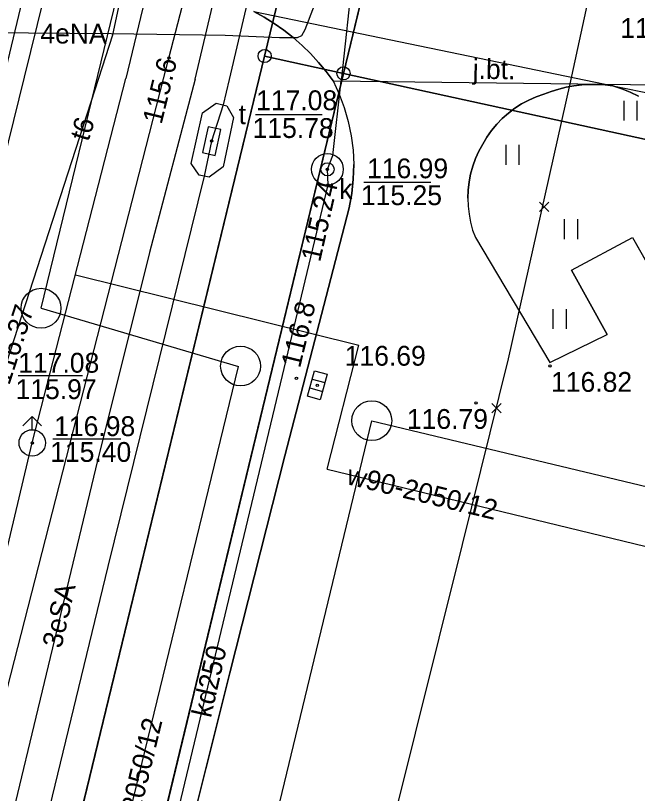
# Model space of a CAD drawing. Extents: x 6424617 to 6425697, y 5665845 to 5667190.
# Drawn here: x 6425359.91 to 6425383.44, y 5666286.91 to 5666316.36 of the extents above; entities that cross this region are included whole.
import ezdxf

# ---------------------------------------------------------------- set-up
doc = ezdxf.new("R2010")
doc.units = 0
for name, color, linetype in [('Warstwa 1', 7, 'Continuous'), ('Warstwa 10', 7, 'Continuous'), ('Warstwa 11', 7, 'Continuous'), ('Warstwa 12', 7, 'Continuous'), ('Warstwa 13', 7, 'Continuous'), ('Warstwa 14', 7, 'Continuous'), ('Warstwa 15', 7, 'Continuous'), ('Warstwa 16', 7, 'Continuous'), ('Warstwa 25', 7, 'Continuous'), ('Warstwa 4', 7, 'Continuous'), ('Warstwa 5', 7, 'Continuous'), ('Warstwa 6', 7, 'Continuous'), ('Warstwa 61', 7, 'Continuous'), ('Warstwa 62', 7, 'Continuous'), ('Warstwa 8', 7, 'Continuous')]:
    doc.layers.add(name, color=color, linetype=linetype)

msp = doc.modelspace()

# ---------------------------------------------------------------- linework, layer by layer
at = {"layer": 'Warstwa 1'}
for p, q in [((6425372.318, 5666314.174), (6425384.34, 5666363.943)), ((6425372.318, 5666314.174), (6425384.34, 5666363.943)), ((6425369.336, 5666314.83), (6425380.481, 5666360.76)), ((6425369.336, 5666314.83), (6425380.481, 5666360.76)), ((6425352.539, 5666245.598), (6425369.336, 5666314.83)), ((6425352.539, 5666245.598), (6425369.336, 5666314.83)), ((6425369.336, 5666314.83), (6425372.318, 5666314.174)), ((6425369.336, 5666314.83), (6425372.318, 5666314.174)), ((6425355.59, 5666244.861), (6425372.318, 5666314.174)), ((6425355.59, 5666244.861), (6425372.318, 5666314.174)), ((6425372.318, 5666314.174), (6425391.459, 5666309.994)), ((6425372.318, 5666314.174), (6425391.459, 5666309.994))]:
    msp.add_line(p, q, dxfattribs=at)
at = {"layer": 'Warstwa 10'}
for points in [[(6425366.705, 5666313.952), (6425374.377, 5666346.412), (6425379.54, 5666367.762), (6425384.145, 5666386.807), (6425386.47, 5666396.26), (6425387.262, 5666397.301), (6425387.592, 5666398.097), (6425387.733, 5666398.995), (6425387.709, 5666399.495), (6425387.343, 5666399.88), (6425386.965, 5666400.004), (6425386.594, 5666399.939), (6425386.058, 5666399.445), (6425385.73, 5666398.749), (6425385.842, 5666398.098), (6425386.29, 5666397.932), (6425386.995, 5666398.354), (6425396.389, 5666436.784), (6425406.092, 5666476.274)], [(6425365.512, 5666313.966), (6425365.714, 5666314.754), (6425370.697, 5666333.975), (6425371.302, 5666336.908), (6425374.59, 5666349.09), (6425376.603, 5666359.336)], [(6425304.604, 5666242.14), (6425321.848, 5666238.257), (6425323.72, 5666237.604), (6425335.291, 5666235.065), (6425335.81, 5666234.979), (6425339.639, 5666234.053), (6425344.917, 5666233.029), (6425345.819, 5666233.218), (6425346.188, 5666233.924), (6425349.311, 5666248.257), (6425353.803, 5666267.514), (6425358.012, 5666284.755), (6425365.512, 5666313.966)], [(6425366.705, 5666313.952), (6425364.98, 5666307.394), (6425362.943, 5666299.196), (6425357.643, 5666277.187), (6425356.335, 5666271.53), (6425352.738, 5666256.719), (6425351.907, 5666252.99), (6425349.316, 5666242.152), (6425345.12, 5666224.971), (6425343.235, 5666216.898), (6425341.343, 5666209.098), (6425332.507, 5666173.528), (6425329.622, 5666162.257), (6425325.627, 5666146.18), (6425324.735, 5666139.771)]]:
    msp.add_lwpolyline(points, dxfattribs=at)
for centre in [(6425369.336, 5666314.83), (6425372.318, 5666314.174)]:
    msp.add_circle(centre, 0.25, dxfattribs=at)
at = {"layer": 'Warstwa 12'}
for points in [[(6425380.898, 5666313.781), (6425400.051, 5666402.067), (6425408.909, 5666440.823), (6425416.154, 5666473.488), (6425420.109, 5666487.161), (6425420.685, 5666489.264), (6425421.019, 5666490.41), (6425433.788, 5666544.17), (6425438.345, 5666557.965), (6425447.158, 5666555.689), (6425449.696, 5666562.969)], [(6425363.057, 5666313.996), (6425363.589, 5666315.638), (6425368.024, 5666336.247), (6425374.227, 5666364.401), (6425379.433, 5666385.463), (6425383.671, 5666403.831), (6425384.666, 5666408.47), (6425384.841, 5666409.038), (6425384.956, 5666409.631), (6425387.736, 5666421.374), (6425394.087, 5666447.16), (6425401.357, 5666476.231), (6425405.643, 5666491.609), (6425405.786, 5666494.624), (6425411.34, 5666514.966), (6425411.306, 5666515.732)], [(6425377.402, 5666354.057), (6425368.001, 5666313.936)], [(6425372.086, 5666347.268), (6425371.54, 5666345.006), (6425364.084, 5666313.984)], [(6425374.05, 5666330.45), (6425374.002, 5666330.255), (6425372.227, 5666313.886)], [(6425362.929, 5666324.929), (6425360.243, 5666314.03)], [(6425373.852, 5666323.898), (6425373.254, 5666322.164), (6425372.396, 5666319.844), (6425370.858, 5666315.822), (6425370.735, 5666315.594), (6425370.564, 5666315.516), (6425369.894, 5666315.514), (6425367.845, 5666315.608), (6425363.525, 5666315.67), (6425358.825, 5666315.707), (6425358.675, 5666315.699), (6425358.515, 5666315.651), (6425358.354, 5666315.573), (6425358.173, 5666315.485), (6425357.981, 5666315.307), (6425356.755, 5666314.072)], [(6425305.154, 5666064.69), (6425312.938, 5666097.478), (6425314.389, 5666103.694), (6425314.577, 5666104.157), (6425322.215, 5666136.517), (6425325.077, 5666148.728), (6425327.095, 5666157.317), (6425332.422, 5666179.712), (6425334.472, 5666188.347), (6425337.66, 5666202.127), (6425337.727, 5666202.623), (6425340.397, 5666213.727), (6425347.877, 5666245.554), (6425350.108, 5666255.243), (6425354.52, 5666274.46), (6425358.124, 5666289.983), (6425360.543, 5666300.182), (6425364.084, 5666313.984)], [(6425368.001, 5666313.936), (6425367.764, 5666312.984), (6425367.332, 5666311.608), (6425367.047, 5666310.284), (6425363.405, 5666295.508), (6425358.267, 5666274.363), (6425352.936, 5666253.41), (6425352.489, 5666252.135), (6425352.041, 5666250.86), (6425349.847, 5666239.395), (6425346.401, 5666225.001), (6425341.321, 5666203.549), (6425338.437, 5666191.712), (6425337.922, 5666190.227)], [(6425360.243, 5666314.03), (6425350.958, 5666276.338)], [(6425358.838, 5666300.979), (6425363.057, 5666313.996)], [(6425420.349, 5666249.158), (6425392.855, 5666257.464), (6425392.267, 5666257.601), (6425361.623, 5666264.92), (6425361.003, 5666264.967), (6425361.121, 5666265.596), (6425371.737, 5666309.951), (6425371.714, 5666310.541), (6425371.92, 5666311.059), (6425372.227, 5666313.886)], [(6425351.749, 5666193.731), (6425354.241, 5666204.098), (6425355.696, 5666210.424), (6425356.707, 5666214.413), (6425359.521, 5666225.932), (6425363.72, 5666243.009), (6425365.043, 5666248.46), (6425365.973, 5666252.201), (6425368.152, 5666261.371), (6425371.003, 5666272.936), (6425374.161, 5666285.645), (6425376.824, 5666296.335), (6425378.564, 5666303.362), (6425380.898, 5666313.781)]]:
    msp.add_lwpolyline(points, dxfattribs=at)
at = {"layer": 'Warstwa 13'}
msp.add_circle((6425370.542, 5666302.624), 0.045, dxfattribs=at)
at = {"layer": 'Warstwa 14'}
for p, q in [((6425368.988, 5666312.613), (6425371.511, 5666312.613)), ((6425373.088, 5666310.054), (6425375.62, 5666310.054)), ((6425362.445, 5666302.716), (6425360.012, 5666302.716)), ((6425361.321, 5666300.33), (6425363.895, 5666300.33))]:
    msp.add_line(p, q, dxfattribs=at)
for centre in [(6425365.714, 5666314.754), (6425367.332, 5666311.608), (6425371.714, 5666310.541), (6425371.737, 5666309.951), (6425371.329, 5666302.363), (6425360.543, 5666300.182)]:
    msp.add_circle(centre, 0.045, dxfattribs=at)
at = {"layer": 'Warstwa 16'}
msp.add_lwpolyline([(6425366.983, 5666312.678), (6425367.498, 5666313.047), (6425367.909, 5666312.95), (6425368.159, 5666312.5), (6425367.774, 5666310.636), (6425367.237, 5666310.246), (6425366.855, 5666310.322), (6425366.555, 5666310.766)], close=True, dxfattribs=at)
msp.add_circle((6425371.714, 5666310.541), 0.6, dxfattribs=at)
at = {"layer": 'Warstwa 25'}
for centre in [(6425380.132, 5666303.098), (6425377.336, 5666301.697)]:
    msp.add_circle(centre, 0.045, dxfattribs=at)
at = {"layer": 'Warstwa 4'}
for p, q in [((6425371.134, 5666302.598), (6425371.616, 5666302.465)), ((6425371.042, 5666302.261), (6425371.524, 5666302.128))]:
    msp.add_line(p, q, dxfattribs=at)
for points in [[(6425367.195, 5666312.15), (6425366.98, 5666311.173), (6425367.469, 5666311.066), (6425367.684, 5666312.043)], [(6425370.955, 5666301.947), (6425371.221, 5666302.911), (6425371.703, 5666302.779), (6425371.437, 5666301.815)]]:
    msp.add_lwpolyline(points, close=True, dxfattribs=at)
for points in [[(6425360.189, 5666300.828), (6425360.543, 5666301.182)], [(6425360.897, 5666300.828), (6425360.543, 5666301.182)], [(6425360.543, 5666300.682), (6425360.543, 5666301.182)]]:
    msp.add_lwpolyline(points, dxfattribs=at)
for centre, radius in [((6425371.714, 5666310.541), 0.25), ((6425360.543, 5666300.182), 0.5)]:
    msp.add_circle(centre, radius, dxfattribs=at)
at = {"layer": 'Warstwa 5'}
for p, q in [((6425380.181, 5666313.491), (6425380.463, 5666313.579)), ((6425380.463, 5666313.579), (6425380.75, 5666313.65)), ((6425380.75, 5666313.65), (6425381.041, 5666313.703)), ((6425381.041, 5666313.703), (6425381.335, 5666313.738)), ((6425381.335, 5666313.738), (6425381.63, 5666313.755)), ((6425381.63, 5666313.755), (6425381.926, 5666313.754)), ((6425381.926, 5666313.754), (6425382.221, 5666313.736)), ((6425382.221, 5666313.736), (6425382.514, 5666313.699)), ((6425382.514, 5666313.699), (6425382.848, 5666313.593)), ((6425382.514, 5666313.699), (6425382.514, 5666313.699)), ((6425382.848, 5666313.593), (6425383.174, 5666313.463)), ((6425379.333, 5666313.164), (6425379.614, 5666313.287)), ((6425379.614, 5666313.287), (6425379.904, 5666313.386)), ((6425379.904, 5666313.386), (6425380.181, 5666313.491)), ((6425383.174, 5666313.463), (6425383.489, 5666313.31)), ((6425378.804, 5666312.856), (6425379.062, 5666313.02)), ((6425379.062, 5666313.02), (6425379.333, 5666313.164)), ((6425382.937, 5666312.383), (6425382.937, 5666313.133)), ((6425383.437, 5666312.383), (6425383.437, 5666313.133)), ((6425378.559, 5666312.671), (6425378.804, 5666312.856)), ((6425378.117, 5666312.247), (6425378.33, 5666312.468)), ((6425378.33, 5666312.468), (6425378.559, 5666312.671)), ((6425377.922, 5666312.011), (6425378.117, 5666312.247)), ((6425377.746, 5666311.759), (6425377.922, 5666312.011)), ((6425377.591, 5666311.495), (6425377.746, 5666311.759)), ((6425377.318, 5666310.946), (6425377.444, 5666311.225)), ((6425377.444, 5666311.225), (6425377.591, 5666311.495)), ((6425378.474, 5666310.713), (6425378.474, 5666311.463)), ((6425378.974, 5666310.713), (6425378.974, 5666311.463)), ((6425377.214, 5666310.657), (6425377.318, 5666310.946)), ((6425377.132, 5666310.362), (6425377.214, 5666310.657)), ((6425377.073, 5666310.061), (6425377.132, 5666310.362)), ((6425377.037, 5666309.756), (6425377.073, 5666310.061)), ((6425377.025, 5666309.45), (6425377.037, 5666309.756)), ((6425377.025, 5666309.45), (6425377.035, 5666309.143)), ((6425377.035, 5666309.143), (6425377.07, 5666308.839)), ((6425377.07, 5666308.839), (6425377.127, 5666308.537)), ((6425380.684, 5666307.897), (6425380.684, 5666308.647)), ((6425381.184, 5666307.897), (6425381.184, 5666308.647)), ((6425377.127, 5666308.537), (6425377.207, 5666308.242)), ((6425377.207, 5666308.242), (6425377.31, 5666307.953)), ((6425377.31, 5666307.953), (6425380.13, 5666303.223)), ((6425380.952, 5666306.724), (6425383.258, 5666307.96)), ((6425383.258, 5666307.96), (6425385.269, 5666304.403)), ((6425380.952, 5666306.724), (6425382.298, 5666304.281)), ((6425380.258, 5666304.501), (6425380.258, 5666305.251)), ((6425380.758, 5666304.501), (6425380.758, 5666305.251)), ((6425380.13, 5666303.223), (6425382.298, 5666304.281))]:
    msp.add_line(p, q, dxfattribs=at)
at = {"layer": 'Warstwa 6'}
for points in [[(6425331.55, 5666159.11), (6425352.539, 5666245.598), (6425369.336, 5666314.83), (6425380.481, 5666360.76), (6425381.428, 5666364.649), (6425383.522, 5666373.304), (6425386.659, 5666386.227), (6425410.054, 5666482.642)], [(6425371.931, 5666313.889), (6425371.663, 5666314.247), (6425371.377, 5666314.591), (6425371.073, 5666314.92), (6425370.752, 5666315.232), (6425370.415, 5666315.527), (6425370.064, 5666315.804), (6425369.698, 5666316.062), (6425369.319, 5666316.3), (6425368.929, 5666316.519)], [(6425371.931, 5666313.889), (6425372.16, 5666313.391), (6425372.351, 5666312.876), (6425372.502, 5666312.349), (6425372.612, 5666311.811), (6425372.681, 5666311.267), (6425372.708, 5666310.719), (6425372.693, 5666310.171), (6425372.636, 5666309.625), (6425372.537, 5666309.085), (6425370.098, 5666299.687), (6425368.025, 5666291.482), (6425366.21, 5666284.233)], [(6425383.489, 5666313.31), (6425383.174, 5666313.463), (6425382.848, 5666313.593), (6425382.514, 5666313.699), (6425382.221, 5666313.736), (6425381.926, 5666313.754), (6425381.63, 5666313.755), (6425381.335, 5666313.738), (6425381.041, 5666313.703), (6425380.75, 5666313.65), (6425380.463, 5666313.579), (6425380.181, 5666313.491), (6425379.904, 5666313.386), (6425379.614, 5666313.287), (6425379.333, 5666313.164), (6425379.062, 5666313.02), (6425378.804, 5666312.856), (6425378.559, 5666312.671), (6425378.33, 5666312.468), (6425378.117, 5666312.247), (6425377.922, 5666312.011), (6425377.746, 5666311.759), (6425377.591, 5666311.495), (6425377.444, 5666311.225), (6425377.318, 5666310.946), (6425377.214, 5666310.657), (6425377.132, 5666310.362), (6425377.073, 5666310.061), (6425377.037, 5666309.756), (6425377.025, 5666309.45), (6425377.035, 5666309.143), (6425377.07, 5666308.839), (6425377.127, 5666308.537), (6425377.207, 5666308.242), (6425377.31, 5666307.953), (6425380.13, 5666303.223), (6425382.298, 5666304.281), (6425380.952, 5666306.724), (6425383.258, 5666307.96), (6425385.269, 5666304.403)]]:
    msp.add_lwpolyline(points, dxfattribs=at)
for points in [[(6425384.34, 5666363.943), (6425381.428, 5666364.649), (6425380.481, 5666360.76), (6425369.336, 5666314.83), (6425372.318, 5666314.174)], [(6425372.318, 5666314.174), (6425391.459, 5666309.994), (6425389.007, 5666299.923), (6425392.846, 5666298.986), (6425393.331, 5666301.001), (6425395.066, 5666300.59), (6425409.727, 5666357.777), (6425384.34, 5666363.943)], [(6425372.318, 5666314.174), (6425369.336, 5666314.83), (6425352.539, 5666245.598), (6425355.59, 5666244.861)], [(6425392.846, 5666298.986), (6425389.007, 5666299.923), (6425391.459, 5666309.994), (6425372.318, 5666314.174), (6425355.59, 5666244.861), (6425394.639, 5666235.392), (6425399.634, 5666256.472), (6425383.449, 5666260.357)]]:
    msp.add_lwpolyline(points, close=True, dxfattribs=at)
at = {"layer": 'Warstwa 61'}
msp.add_lwpolyline([(6425385.173, 5666423.021), (6425373.736, 5666374.755), (6425362.341, 5666326.087), (6425359.463, 5666314.04)], dxfattribs=at)
at = {"layer": 'Warstwa 62'}
for p, q in [((6425360.875, 5666305.281), (6425377.615, 5666373.946)), ((6425362.176, 5666306.547), (6425372.901, 5666303.885)), ((6425360.875, 5666305.281), (6425368.349, 5666303.074)), ((6425371.706, 5666299.183), (6425372.901, 5666303.885)), ((6425362.082, 5666277.275), (6425368.349, 5666303.074)), ((6425369.613, 5666285.34), (6425373.391, 5666301.024)), ((6425373.391, 5666301.024), (6425408.274, 5666292.632)), ((6425371.706, 5666299.183), (6425411.457, 5666289.544))]:
    msp.add_line(p, q, dxfattribs=at)
for points in [[(6425379.735, 5666308.941), (6425380.089, 5666309.295)], [(6425379.735, 5666309.295), (6425380.089, 5666308.941)], [(6425377.938, 5666301.324), (6425378.292, 5666301.678)], [(6425377.938, 5666301.678), (6425378.292, 5666301.324)]]:
    msp.add_lwpolyline(points, dxfattribs=at)
for centre in [(6425360.875, 5666305.281), (6425368.425, 5666303.092), (6425373.391, 5666301.024)]:
    msp.add_circle(centre, 0.754, dxfattribs=at)
at = {"layer": 'Warstwa 8'}
for p, q in [((6425363.589, 5666315.638), (6425368.024, 5666336.247)), ((6425368.929, 5666316.519), (6425382.223, 5666313.765)), ((6425368.929, 5666316.519), (6425382.223, 5666313.765)), ((6425368.929, 5666316.519), (6425369.319, 5666316.3)), ((6425369.319, 5666316.3), (6425369.698, 5666316.062)), ((6425369.698, 5666316.062), (6425370.064, 5666315.804)), ((6425370.064, 5666315.804), (6425370.415, 5666315.527)), ((6425370.415, 5666315.527), (6425370.752, 5666315.232)), ((6425370.752, 5666315.232), (6425371.073, 5666314.92)), ((6425371.073, 5666314.92), (6425371.377, 5666314.591)), ((6425371.377, 5666314.591), (6425371.663, 5666314.247)), ((6425371.663, 5666314.247), (6425371.931, 5666313.889)), ((6425371.931, 5666313.889), (6425382.223, 5666313.765)), ((6425371.931, 5666313.889), (6425382.223, 5666313.765)), ((6425371.931, 5666313.889), (6425372.16, 5666313.391)), ((6425380.181, 5666313.491), (6425380.463, 5666313.579)), ((6425380.463, 5666313.579), (6425380.75, 5666313.65)), ((6425380.75, 5666313.65), (6425381.041, 5666313.703)), ((6425381.041, 5666313.703), (6425381.335, 5666313.738)), ((6425381.335, 5666313.738), (6425381.63, 5666313.755)), ((6425381.63, 5666313.755), (6425381.926, 5666313.754)), ((6425381.926, 5666313.754), (6425382.221, 5666313.736)), ((6425382.221, 5666313.736), (6425382.514, 5666313.699)), ((6425382.223, 5666313.765), (6425398.523, 5666313.569)), ((6425382.223, 5666313.765), (6425382.514, 5666313.699)), ((6425382.223, 5666313.765), (6425398.523, 5666313.569)), ((6425382.223, 5666313.765), (6425382.514, 5666313.699)), ((6425382.514, 5666313.699), (6425382.514, 5666313.699)), ((6425382.514, 5666313.699), (6425397.765, 5666310.603)), ((6425382.514, 5666313.699), (6425397.765, 5666310.603)), ((6425382.514, 5666313.699), (6425382.514, 5666313.699)), ((6425382.514, 5666313.699), (6425382.514, 5666313.699)), ((6425382.514, 5666313.699), (6425382.848, 5666313.593)), ((6425382.848, 5666313.593), (6425383.174, 5666313.463)), ((6425372.16, 5666313.391), (6425372.351, 5666312.876)), ((6425379.333, 5666313.164), (6425379.614, 5666313.287)), ((6425379.614, 5666313.287), (6425379.904, 5666313.386)), ((6425379.904, 5666313.386), (6425380.181, 5666313.491)), ((6425383.174, 5666313.463), (6425383.489, 5666313.31)), ((6425378.804, 5666312.856), (6425379.062, 5666313.02)), ((6425379.062, 5666313.02), (6425379.333, 5666313.164)), ((6425372.351, 5666312.876), (6425372.502, 5666312.349)), ((6425378.559, 5666312.671), (6425378.804, 5666312.856)), ((6425378.117, 5666312.247), (6425378.33, 5666312.468)), ((6425378.33, 5666312.468), (6425378.559, 5666312.671)), ((6425372.502, 5666312.349), (6425372.612, 5666311.811)), ((6425377.922, 5666312.011), (6425378.117, 5666312.247)), ((6425372.612, 5666311.811), (6425372.681, 5666311.267)), ((6425377.746, 5666311.759), (6425377.922, 5666312.011)), ((6425377.591, 5666311.495), (6425377.746, 5666311.759)), ((6425372.681, 5666311.267), (6425372.708, 5666310.719)), ((6425377.318, 5666310.946), (6425377.444, 5666311.225)), ((6425377.444, 5666311.225), (6425377.591, 5666311.495)), ((6425377.214, 5666310.657), (6425377.318, 5666310.946)), ((6425372.693, 5666310.171), (6425372.708, 5666310.719)), ((6425377.132, 5666310.362), (6425377.214, 5666310.657)), ((6425377.073, 5666310.061), (6425377.132, 5666310.362)), ((6425372.636, 5666309.625), (6425372.693, 5666310.171)), ((6425377.037, 5666309.756), (6425377.073, 5666310.061)), ((6425377.025, 5666309.45), (6425377.037, 5666309.756)), ((6425372.537, 5666309.085), (6425372.636, 5666309.625)), ((6425377.025, 5666309.45), (6425377.035, 5666309.143)), ((6425370.098, 5666299.687), (6425372.537, 5666309.085)), ((6425377.035, 5666309.143), (6425377.07, 5666308.839)), ((6425377.07, 5666308.839), (6425377.127, 5666308.537)), ((6425377.127, 5666308.537), (6425377.207, 5666308.242)), ((6425377.207, 5666308.242), (6425377.31, 5666307.953)), ((6425377.31, 5666307.953), (6425380.13, 5666303.223)), ((6425380.952, 5666306.724), (6425383.258, 5666307.96)), ((6425383.258, 5666307.96), (6425385.269, 5666304.403)), ((6425380.952, 5666306.724), (6425382.298, 5666304.281)), ((6425380.13, 5666303.223), (6425382.298, 5666304.281)), ((6425368.025, 5666291.482), (6425370.098, 5666299.687)), ((6425366.21, 5666284.233), (6425368.025, 5666291.482))]:
    msp.add_line(p, q, dxfattribs=at)
msp.add_lwpolyline([(6425365.714, 5666314.754), (6425370.697, 5666333.975), (6425371.302, 5666336.908), (6425371.302, 5666336.909)], dxfattribs=at)

# ---------------------------------------------------------------- texts
at = {"layer": 'Warstwa 11'}
msp.add_text('3eSA', height=0.75, rotation=77.1144, dxfattribs=at).set_placement((6425361.644, 5666292.377))
at = {"layer": 'Warstwa 13'}
for s, rotation, p in [('4eNA', 359.8691, (6425360.849, 5666315.306)), ('t6', 72.0437, (6425362.663, 5666311.564)), ('116.8', 76.1461, (6425370.674, 5666302.991)), ('kd250', 77.229, (6425367.304, 5666289.746))]:
    msp.add_text(s, height=0.75, rotation=rotation, dxfattribs=at).set_placement(p)
at = {"layer": 'Warstwa 14'}
for s, rotation, p in [('115.6', 76.2721, (6425365.435, 5666312.216)), ('115.24', 77.229, (6425371.434, 5666307.003)), ('116.37', 72.0437, (6425359.673, 5666302.339))]:
    msp.add_text(s, height=0.75, rotation=rotation, dxfattribs=at).set_placement(p)
for s, p in [('115.78', (6425368.882, 5666311.728)), ('115.25', (6425372.981, 5666309.185)), ('115.97', (6425359.912, 5666301.841)), ('115.40', (6425361.222, 5666299.464))]:
    msp.add_text(s, height=0.75, dxfattribs=at).set_placement(p)
at = {"layer": 'Warstwa 15'}
for s, p in [('117.08', (6425369.015, 5666312.78)), ('116.99', (6425373.213, 5666310.202)), ('116.69', (6425372.367, 5666303.106)), ('117.08', (6425360.013, 5666302.841)), ('116.98', (6425361.373, 5666300.44))]:
    msp.add_text(s, height=0.75, dxfattribs=at).set_placement(p)
at = {"layer": 'Warstwa 25'}
for s, p in [('117.09', (6425382.793, 5666315.514)), ('116.82', (6425380.175, 5666302.116)), ('116.79', (6425374.719, 5666300.713))]:
    msp.add_text(s, height=0.75, dxfattribs=at).set_placement(p)
at = {"layer": 'Warstwa 5'}
for s, p in [('t', (6425368.353, 5666312.251)), ('k', (6425372.157, 5666309.416))]:
    msp.add_text(s, height=0.75, dxfattribs=at).set_placement(p)
at = {"layer": 'Warstwa 62'}
for s, rotation, p in [('w90-2050/12', 346.3699, (6425372.403, 5666298.628)), ('kd250-2050/12', 76.3458, (6425363.896, 5666283.155))]:
    msp.add_text(s, height=0.75, rotation=rotation, dxfattribs=at).set_placement(p)
at = {"layer": 'Warstwa 8'}
msp.add_text('j.bt.', height=0.75, rotation=359.3133, dxfattribs=at).set_placement((6425377.207, 5666313.969))

doc.saveas('drawing.dxf')
